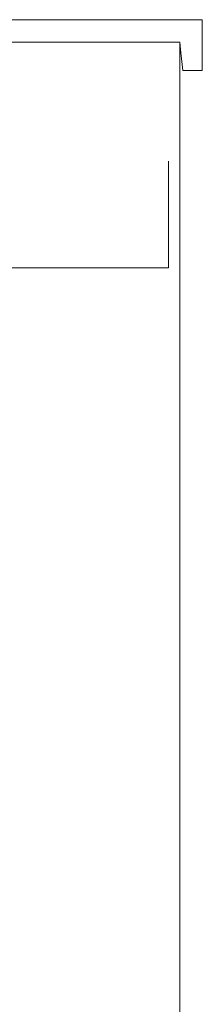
# Model space of a CAD drawing. Header units: millimetres. Extents: x -16331 to -10174, y -4135 to -3584.
# Tile 305 of 456: x -10255.376 to -10254.728, y -4003.768 to -4000.276. Entities that reach past the tile are written whole.
import ezdxf

# ---------------------------------------------------------------- set-up
doc = ezdxf.new("R2010")
doc.units = ezdxf.units.MM
doc.layers.add('DI-Elementos externos em corte', color=9, linetype='Continuous', lineweight=18)

msp = doc.modelspace()

# ---------------------------------------------------------------- linework, layer by layer
at = {"layer": 'DI-Elementos externos em corte'}
for p, q in [((-10255.2381, -4000.2756), (-10255.5079, -4000.2756)), ((-10254.7279, -4000.2756), (-10255.2381, -4000.2756)), ((-10254.7279, -4000.3879), (-10254.7279, -4000.2756)), ((-10255.2104, -4000.3556), (-10255.4079, -4000.3556)), ((-10255.4079, -4000.3556), (-10255.2115, -4000.3556)), ((-10255.1125, -4000.3556), (-10255.4079, -4000.3556)), ((-10255.2115, -4000.3556), (-10254.8479, -4000.3556)), ((-10254.8479, -4000.3556), (-10255.2104, -4000.3556)), ((-10254.8079, -4000.3556), (-10254.8479, -4000.3556)), ((-10254.8479, -4000.3556), (-10254.8079, -4000.3556)), ((-10254.8079, -4001.1556), (-10254.8079, -4000.3556)), ((-10254.8079, -4000.3556), (-10254.804, -4000.3929)), ((-10254.804, -4000.3929), (-10254.7974, -4000.4556)), ((-10254.7279, -4000.4556), (-10254.7279, -4000.3879)), ((-10254.7974, -4000.4556), (-10254.7715, -4000.4556)), ((-10254.7715, -4000.4556), (-10254.7279, -4000.4556)), ((-10254.8479, -4001.1556), (-10254.8479, -4000.7776)), ((-10255.4079, -4001.1556), (-10255.1433, -4001.1556)), ((-10255.1433, -4001.1556), (-10254.8479, -4001.1556)), ((-10254.8079, -4006.5444), (-10254.8079, -4001.1556))]:
    msp.add_line(p, q, dxfattribs=at)
at = {"layer": 'DI-Elementos externos em corte', "lineweight": 5}
for p, q in [((-10255.2381, -4000.2756), (-10255.5079, -4000.2756)), ((-10254.7279, -4000.2756), (-10255.2381, -4000.2756)), ((-10254.7279, -4000.3879), (-10254.7279, -4000.2756)), ((-10255.2104, -4000.3556), (-10255.4079, -4000.3556)), ((-10255.4079, -4000.3556), (-10255.2115, -4000.3556)), ((-10255.1125, -4000.3556), (-10255.4079, -4000.3556)), ((-10255.2115, -4000.3556), (-10254.8479, -4000.3556)), ((-10254.8479, -4000.3556), (-10255.2104, -4000.3556)), ((-10254.8079, -4000.3556), (-10254.8479, -4000.3556)), ((-10254.8479, -4000.3556), (-10254.8079, -4000.3556)), ((-10254.8079, -4001.1556), (-10254.8079, -4000.3556)), ((-10254.8079, -4000.3556), (-10254.804, -4000.3929)), ((-10254.804, -4000.3929), (-10254.7974, -4000.4556)), ((-10254.7279, -4000.4556), (-10254.7279, -4000.3879)), ((-10254.7974, -4000.4556), (-10254.7715, -4000.4556)), ((-10254.7715, -4000.4556), (-10254.7279, -4000.4556)), ((-10254.8479, -4001.1556), (-10254.8479, -4000.7776)), ((-10255.4079, -4001.1556), (-10255.1433, -4001.1556)), ((-10255.1433, -4001.1556), (-10254.8479, -4001.1556)), ((-10254.8079, -4006.5444), (-10254.8079, -4001.1556))]:
    msp.add_line(p, q, dxfattribs=at)

doc.saveas('drawing.dxf')
